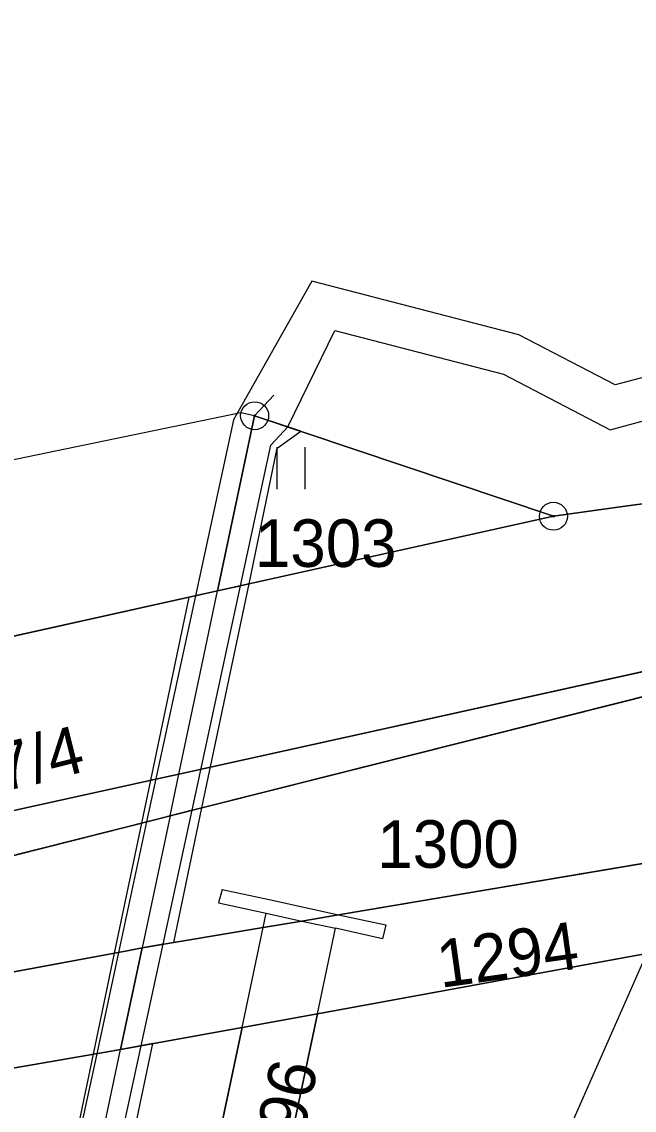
# Model space of a CAD drawing. Extents: x -689422 to -685210, y -987725 to -982160.
# Drawn here: x -686751.78 to -686729.92, y -985725.5 to -985686.62 of the extents above; entities that cross this region are included whole.
import ezdxf

# ---------------------------------------------------------------- set-up
doc = ezdxf.new("R2010")
doc.units = 0
for name, color, linetype in [('KN_Hranice_parcel', 7, 'Continuous'), ('KN_Hranice_parcel_vnitrni_kresba', 7, 'Continuous'), ('KN_Parcelni cisla', 7, 'Continuous'), ('KN_Polygon parcely', 7, 'Continuous'), ('KN_POZEMKY_OSTATNI PLOCHA', 7, 'Continuous'), ('KN_POZEMKY_TTP', 7, 'Continuous'), ('KN_POZEMKY_VODNI_PLOCHA', 7, 'Continuous'), ('KN_VYUZITI_07_vodni plocha_tok prirozeny', 7, 'Continuous'), ('KN_VYUZITI_16_ostatni plocha_silnice', 7, 'Continuous'), ('KN_VYUZITI_17_ostatni plocha_ostatni komunikace', 7, 'Continuous'), ('KN_VYUZITI_23_ostatni plocha_manipulacni plocha', 7, 'Continuous'), ('KN_Věcná břemena k části', 7, 'Continuous'), ('KN_Značky bodu BP', 7, 'Continuous'), ('KN_Značky kultur', 7, 'Continuous')]:
    doc.layers.add(name, color=color, linetype=linetype)

msp = doc.modelspace()

# ---------------------------------------------------------------- linework, layer by layer
at = {"layer": 'KN_Hranice_parcel'}
for p, q in [((-686732.8, -985704.28), (-686744.79, -985706.94)), ((-686746.18, -985713.49), (-686724.54, -985708.71)), ((-686724.91, -985709.54), (-686746.49, -985714.98)), ((-686748.26, -985723.33), (-686747.49, -985719.7)), ((-686747.49, -985719.7), (-686748.02, -985719.8)), ((-686748.02, -985719.8), (-686764.59, -985722.88)), ((-686743.92, -985722.54), (-686741.23, -985722.05)), ((-686742.97, -985730.31), (-686741.23, -985722.05)), ((-686748.26, -985723.33), (-686743.92, -985722.54)), ((-686743.92, -985722.54), (-686745.45, -985729.8)), ((-686763.7, -985726), (-686748.79, -985723.42)), ((-686748.79, -985723.42), (-686748.26, -985723.33))]:
    msp.add_line(p, q, dxfattribs=at)
for points in [[(-686744.79, -985706.94), (-686743.47, -985700.69), (-686732.8, -985704.28)], [(-686732.8, -985704.28), (-686730.16, -985703.91), (-686729.17, -985703.78)], [(-686758.1, -985709.9), (-686745.33, -985707.06), (-686744.79, -985706.94)], [(-686775.67, -985721.7), (-686774.57, -985721.44), (-686772.72, -985720.77), (-686766.28, -985717.99), (-686760.67, -985716.73), (-686759.5, -985716.46), (-686751.85, -985714.74), (-686746.72, -985713.61), (-686746.18, -985713.49)], [(-686746.49, -985714.98), (-686747.03, -985715.12), (-686759.89, -985718.37), (-686761.06, -985718.66), (-686764.24, -985719.46)], [(-686727.18, -985716.27), (-686727.93, -985716.4), (-686740.47, -985718.52), (-686741.79, -985718.74), (-686743.17, -985718.97), (-686747.49, -985719.7)], [(-686741.23, -985722.05), (-686729.47, -985719.9), (-686728.71, -985719.76)]]:
    msp.add_lwpolyline(points, dxfattribs=at)
at = {"layer": 'KN_Hranice_parcel_vnitrni_kresba'}
for p, q in [((-686742.787, -985699.959), (-686743.469, -985700.69)), ((-686743.96, -985700.58), (-686756.69, -985703.22)), ((-686743.47, -985700.69), (-686743.96, -985700.58)), ((-686745.27, -985709.22), (-686744.79, -985706.94)), ((-686746.18, -985713.49), (-686745.27, -985709.22)), ((-686746.49, -985714.98), (-686746.18, -985713.49)), ((-686746.49, -985714.98), (-686747.49, -985719.7)), ((-686744.63, -985717.61), (-686744.76, -985718.09)), ((-686744.63, -985717.61), (-686742.95, -985717.97)), ((-686744.76, -985718.09), (-686743.06, -985718.46)), ((-686742.95, -985717.97), (-686740.47, -985718.52)), ((-686743.17, -985718.97), (-686743.06, -985718.46)), ((-686743.06, -985718.46), (-686741.79, -985718.74)), ((-686740.47, -985718.52), (-686738.79, -985718.88)), ((-686741.79, -985718.74), (-686740.58, -985719)), ((-686738.79, -985718.88), (-686738.9, -985719.37)), ((-686743.92, -985722.54), (-686743.17, -985718.97)), ((-686741.23, -985722.05), (-686740.58, -985719)), ((-686738.9, -985719.37), (-686740.58, -985719)), ((-686734.24, -985730.72), (-686729.47, -985719.9)), ((-686751.07, -985736.64), (-686748.26, -985723.33))]:
    msp.add_line(p, q, dxfattribs=at)
at = {"layer": 'KN_Polygon parcely'}
for points in [[(-686756.89, -985649.58), (-686766.7, -985691.65), (-686765.59, -985704.53), (-686758.1, -985703.43), (-686756.69, -985703.22), (-686757.71, -985708.07), (-686758.1, -985709.9), (-686745.33, -985707.06), (-686744.79, -985706.94), (-686743.47, -985700.69), (-686732.8, -985704.28), (-686730.16, -985703.91), (-686729.17, -985703.78)], [(-686666.64, -985690.16), (-686696.37, -985695.11), (-686710.73, -985698.91), (-686711.49, -985699.11), (-686720.71, -985701.54), (-686721.47, -985701.74), (-686729.17, -985703.78), (-686730.16, -985703.91), (-686732.8, -985704.28), (-686744.79, -985706.94), (-686745.33, -985707.06), (-686758.1, -985709.9), (-686759.33, -985710.17), (-686772.86, -985713.17), (-686773.94, -985713.36), (-686786.4, -985715.57), (-686786.9, -985715.66), (-686792.37, -985716.63), (-686792.98, -985716.74), (-686802.78, -985718.53), (-686835, -985707.96)], [(-686772.72, -985720.77), (-686766.28, -985717.99), (-686760.67, -985716.73), (-686759.5, -985716.46), (-686751.85, -985714.74), (-686746.72, -985713.61), (-686746.18, -985713.49), (-686724.54, -985708.71), (-686723.78, -985708.54), (-686723.22, -985708.41), (-686714.96, -985707.03), (-686714.23, -985706.85), (-686712.73, -985706.47), (-686694.38, -985702.9), (-686679.72, -985699.33), (-686665.47, -985696)], [(-686774.71, -985722.1), (-686767.83, -985720.37), (-686765.95, -985719.58), (-686765.11, -985719.43), (-686764.24, -985719.46), (-686761.06, -985718.66), (-686759.89, -985718.37), (-686747.03, -985715.12), (-686746.49, -985714.98), (-686724.91, -985709.54), (-686724.14, -985709.35), (-686714.96, -985707.03), (-686723.22, -985708.41), (-686723.78, -985708.54), (-686724.54, -985708.71), (-686746.18, -985713.49), (-686746.72, -985713.61), (-686751.85, -985714.74), (-686759.5, -985716.46), (-686760.67, -985716.73), (-686766.28, -985717.99), (-686772.72, -985720.77)]]:
    msp.add_lwpolyline(points, dxfattribs=at)
for points in [[(-686732.8, -985704.28), (-686743.47, -985700.69), (-686744.79, -985706.94)], [(-686747.49, -985719.7), (-686743.17, -985718.97), (-686741.79, -985718.74), (-686740.47, -985718.52), (-686727.93, -985716.4), (-686727.18, -985716.27), (-686718.35, -985714.78), (-686717.67, -985714.67), (-686716.23, -985714.43), (-686712.73, -985706.47), (-686714.23, -985706.85), (-686714.96, -985707.03), (-686724.14, -985709.35), (-686724.91, -985709.54), (-686746.49, -985714.98), (-686747.03, -985715.12), (-686759.89, -985718.37), (-686761.06, -985718.66), (-686764.24, -985719.46), (-686765.46, -985719.77), (-686764.59, -985722.88), (-686748.02, -985719.8)], [(-686716.23, -985714.43), (-686717.67, -985714.67), (-686718.35, -985714.78), (-686727.18, -985716.27), (-686727.93, -985716.4), (-686740.47, -985718.52), (-686741.79, -985718.74), (-686743.17, -985718.97), (-686747.49, -985719.7), (-686748.26, -985723.33), (-686743.92, -985722.54), (-686741.23, -985722.05), (-686729.47, -985719.9), (-686728.71, -985719.76), (-686719.82, -985718.14), (-686719.15, -985718.02), (-686717.69, -985717.75)], [(-686743.49, -985754.31), (-686746.43, -985766.33), (-686736.42, -985764.7), (-686720.14, -985747.39), (-686717.47, -985746.38), (-686709.72, -985726.93), (-686721.59, -985726.62), (-686717.69, -985717.75), (-686719.15, -985718.02), (-686719.82, -985718.14), (-686728.71, -985719.76), (-686729.47, -985719.9), (-686741.23, -985722.05), (-686742.97, -985730.31), (-686743.58, -985733.07), (-686744.69, -985738.08), (-686740.19, -985739.1)], [(-686748.26, -985723.33), (-686747.49, -985719.7), (-686748.02, -985719.8), (-686764.59, -985722.88), (-686769.6, -985724.71), (-686774.1, -985726.02), (-686775.69, -985726.84), (-686776.87, -985727.45), (-686778.46, -985728.27), (-686795.29, -985737.63), (-686806.83, -985757.35), (-686812.62, -985781.77), (-686815.04, -985787.65), (-686813.26, -985792.43), (-686808.77, -985784.58), (-686802.91, -985759.69), (-686792.79, -985742.03), (-686779.32, -985732.42), (-686777.72, -985731.58), (-686776.54, -985730.96), (-686772.96, -985729.08), (-686769.02, -985727.96), (-686763.7, -985726), (-686748.79, -985723.42)], [(-686747.04, -985737.55), (-686744.69, -985738.08), (-686743.58, -985733.07), (-686742.97, -985730.31), (-686741.23, -985722.05), (-686743.92, -985722.54), (-686745.45, -985729.8), (-686746, -985732.57)], [(-686751.07, -985736.64), (-686747.04, -985737.55), (-686746, -985732.57), (-686745.45, -985729.8), (-686743.92, -985722.54), (-686748.26, -985723.33), (-686748.79, -985723.42), (-686763.7, -985726), (-686762.45, -985730.39), (-686763.14, -985733.67), (-686763.95, -985737.5), (-686764.37, -985739.48), (-686751.56, -985736.53)]]:
    msp.add_lwpolyline(points, close=True, dxfattribs=at)
at = {"layer": 'KN_POZEMKY_OSTATNI PLOCHA'}
for p, q in [((-686743.47, -985700.69), (-686744.79, -985706.94)), ((-686732.8, -985704.28), (-686743.47, -985700.69)), ((-686730.16, -985703.91), (-686732.8, -985704.28)), ((-686732.8, -985704.28), (-686730.16, -985703.91)), ((-686729.17, -985703.78), (-686730.16, -985703.91)), ((-686730.16, -985703.91), (-686729.17, -985703.78)), ((-686744.79, -985706.94), (-686732.8, -985704.28)), ((-686745.33, -985707.06), (-686758.1, -985709.9)), ((-686758.1, -985709.9), (-686745.33, -985707.06)), ((-686744.79, -985706.94), (-686745.33, -985707.06)), ((-686745.33, -985707.06), (-686744.79, -985706.94)), ((-686724.54, -985708.71), (-686746.18, -985713.49)), ((-686746.18, -985713.49), (-686724.54, -985708.71)), ((-686746.49, -985714.98), (-686724.91, -985709.54)), ((-686724.91, -985709.54), (-686746.49, -985714.98)), ((-686746.18, -985713.49), (-686746.72, -985713.61)), ((-686746.72, -985713.61), (-686746.18, -985713.49)), ((-686746.72, -985713.61), (-686751.85, -985714.74)), ((-686751.85, -985714.74), (-686746.72, -985713.61)), ((-686747.03, -985715.12), (-686746.49, -985714.98)), ((-686746.49, -985714.98), (-686747.03, -985715.12)), ((-686759.89, -985718.37), (-686747.03, -985715.12)), ((-686747.03, -985715.12), (-686759.89, -985718.37)), ((-686727.93, -985716.4), (-686740.47, -985718.52)), ((-686740.47, -985718.52), (-686741.79, -985718.74)), ((-686741.79, -985718.74), (-686743.17, -985718.97)), ((-686743.17, -985718.97), (-686747.49, -985719.7)), ((-686747.49, -985719.7), (-686748.02, -985719.8)), ((-686748.02, -985719.8), (-686764.59, -985722.88)), ((-686741.23, -985722.05), (-686729.47, -985719.9)), ((-686743.92, -985722.54), (-686741.23, -985722.05)), ((-686741.23, -985722.05), (-686742.97, -985730.31)), ((-686742.97, -985730.31), (-686741.23, -985722.05)), ((-686748.26, -985723.33), (-686743.92, -985722.54)), ((-686745.45, -985729.8), (-686743.92, -985722.54)), ((-686743.92, -985722.54), (-686745.45, -985729.8)), ((-686763.7, -985726), (-686748.79, -985723.42)), ((-686748.79, -985723.42), (-686748.26, -985723.33))]:
    msp.add_line(p, q, dxfattribs=at)
at = {"layer": 'KN_POZEMKY_TTP'}
for p, q in [((-686744.79, -985706.94), (-686743.47, -985700.69)), ((-686743.47, -985700.69), (-686732.8, -985704.28)), ((-686732.8, -985704.28), (-686744.79, -985706.94))]:
    msp.add_line(p, q, dxfattribs=at)
at = {"layer": 'KN_POZEMKY_VODNI_PLOCHA'}
for p, q in [((-686740.47, -985718.52), (-686727.93, -985716.4)), ((-686741.79, -985718.74), (-686740.47, -985718.52)), ((-686743.17, -985718.97), (-686741.79, -985718.74)), ((-686747.49, -985719.7), (-686743.17, -985718.97)), ((-686747.49, -985719.7), (-686748.26, -985723.33)), ((-686748.26, -985723.33), (-686747.49, -985719.7)), ((-686748.02, -985719.8), (-686747.49, -985719.7)), ((-686764.59, -985722.88), (-686748.02, -985719.8)), ((-686729.47, -985719.9), (-686741.23, -985722.05)), ((-686741.23, -985722.05), (-686743.92, -985722.54)), ((-686743.92, -985722.54), (-686748.26, -985723.33)), ((-686748.79, -985723.42), (-686763.7, -985726)), ((-686748.26, -985723.33), (-686748.79, -985723.42))]:
    msp.add_line(p, q, dxfattribs=at)
at = {"layer": 'KN_VYUZITI_07_vodni plocha_tok prirozeny'}
for p, q in [((-686740.47, -985718.52), (-686727.93, -985716.4)), ((-686741.79, -985718.74), (-686740.47, -985718.52)), ((-686743.17, -985718.97), (-686741.79, -985718.74)), ((-686747.49, -985719.7), (-686743.17, -985718.97)), ((-686747.49, -985719.7), (-686748.26, -985723.33)), ((-686748.26, -985723.33), (-686747.49, -985719.7)), ((-686748.02, -985719.8), (-686747.49, -985719.7)), ((-686764.59, -985722.88), (-686748.02, -985719.8)), ((-686729.47, -985719.9), (-686741.23, -985722.05)), ((-686741.23, -985722.05), (-686743.92, -985722.54)), ((-686743.92, -985722.54), (-686748.26, -985723.33)), ((-686748.79, -985723.42), (-686763.7, -985726)), ((-686748.26, -985723.33), (-686748.79, -985723.42))]:
    msp.add_line(p, q, dxfattribs=at)
at = {"layer": 'KN_VYUZITI_16_ostatni plocha_silnice'}
for p, q in [((-686743.47, -985700.69), (-686744.79, -985706.94)), ((-686732.8, -985704.28), (-686743.47, -985700.69)), ((-686730.16, -985703.91), (-686732.8, -985704.28)), ((-686732.8, -985704.28), (-686730.16, -985703.91)), ((-686729.17, -985703.78), (-686730.16, -985703.91)), ((-686730.16, -985703.91), (-686729.17, -985703.78)), ((-686744.79, -985706.94), (-686732.8, -985704.28)), ((-686745.33, -985707.06), (-686758.1, -985709.9)), ((-686758.1, -985709.9), (-686745.33, -985707.06)), ((-686744.79, -985706.94), (-686745.33, -985707.06)), ((-686745.33, -985707.06), (-686744.79, -985706.94)), ((-686724.54, -985708.71), (-686746.18, -985713.49)), ((-686746.18, -985713.49), (-686746.72, -985713.61)), ((-686746.72, -985713.61), (-686751.85, -985714.74)), ((-686741.23, -985722.05), (-686729.47, -985719.9)), ((-686742.97, -985730.31), (-686741.23, -985722.05))]:
    msp.add_line(p, q, dxfattribs=at)
at = {"layer": 'KN_VYUZITI_17_ostatni plocha_ostatni komunikace'}
for p, q in [((-686746.18, -985713.49), (-686724.54, -985708.71)), ((-686724.91, -985709.54), (-686746.49, -985714.98)), ((-686746.72, -985713.61), (-686746.18, -985713.49)), ((-686751.85, -985714.74), (-686746.72, -985713.61)), ((-686746.49, -985714.98), (-686747.03, -985715.12)), ((-686747.03, -985715.12), (-686759.89, -985718.37)), ((-686748.26, -985723.33), (-686743.92, -985722.54)), ((-686743.92, -985722.54), (-686745.45, -985729.8)), ((-686763.7, -985726), (-686748.79, -985723.42)), ((-686748.79, -985723.42), (-686748.26, -985723.33))]:
    msp.add_line(p, q, dxfattribs=at)
at = {"layer": 'KN_VYUZITI_23_ostatni plocha_manipulacni plocha'}
for p, q in [((-686746.49, -985714.98), (-686724.91, -985709.54)), ((-686747.03, -985715.12), (-686746.49, -985714.98)), ((-686759.89, -985718.37), (-686747.03, -985715.12)), ((-686727.93, -985716.4), (-686740.47, -985718.52)), ((-686740.47, -985718.52), (-686741.79, -985718.74)), ((-686741.79, -985718.74), (-686743.17, -985718.97)), ((-686743.17, -985718.97), (-686747.49, -985719.7)), ((-686747.49, -985719.7), (-686748.02, -985719.8)), ((-686748.02, -985719.8), (-686764.59, -985722.88)), ((-686743.92, -985722.54), (-686741.23, -985722.05)), ((-686741.23, -985722.05), (-686742.97, -985730.31)), ((-686745.45, -985729.8), (-686743.92, -985722.54))]:
    msp.add_line(p, q, dxfattribs=at)
at = {"layer": 'KN_Věcná břemena k části'}
for points in [[(-686730.59, -985699.59), (-686734.04, -985697.8), (-686741.43, -985695.88), (-686744.23, -985700.84), (-686745.58, -985707.12), (-686745.33, -985707.06), (-686744.79, -985706.94), (-686743.47, -985700.69), (-686742.29, -985701.09), (-686740.61, -985697.64), (-686734.58, -985699.2), (-686730.77, -985701.19), (-686728.06, -985700.46), (-686727.48, -985698.76)], [(-686743.47, -985700.69), (-686744.79, -985706.94), (-686743.67, -985706.69), (-686742.66, -985701.85), (-686741.82, -985701.24)], [(-686743.47, -985700.69), (-686744.79, -985706.94), (-686743.97, -985706.76), (-686742.89, -985701.74), (-686742.29, -985701.09)], [(-686747.51, -985715.24), (-686747.03, -985715.12), (-686746.49, -985714.98), (-686745.35, -985714.69), (-686743.67, -985706.69), (-686744.79, -985706.94), (-686745.33, -985707.06), (-686745.82, -985707.17)], [(-686745.58, -985707.12), (-686747.33, -985715.2), (-686745.7, -985714.78), (-686743.97, -985706.76)], [(-686749.24, -985723.5), (-686751.72, -985735.41), (-686751.56, -985736.53), (-686751.07, -985736.64), (-686749.4, -985737.02), (-686749.69, -985735.43), (-686747.11, -985723.12), (-686748.26, -985723.33), (-686747.49, -985719.7), (-686746.36, -985719.51), (-686745.35, -985714.69), (-686746.49, -985714.98), (-686747.03, -985715.12), (-686747.51, -985715.24), (-686748.48, -985719.89)], [(-686749.11, -985723.48), (-686751.67, -985735.32), (-686751.56, -985736.53), (-686751.07, -985736.64), (-686749.87, -985736.91), (-686750.15, -985735.36), (-686747.52, -985723.2), (-686748.26, -985723.33), (-686747.49, -985719.7), (-686746.74, -985719.57), (-686745.7, -985714.78), (-686746.49, -985714.98), (-686747.03, -985715.12), (-686747.33, -985715.2), (-686748.33, -985719.86)], [(-686747.49, -985719.7), (-686748.26, -985723.33), (-686747.52, -985723.2), (-686746.74, -985719.57)]]:
    msp.add_lwpolyline(points, close=True, dxfattribs=at)
at = {"layer": 'KN_Značky bodu BP'}
for centre, radius in [((-686743.47, -985700.69), 0.5), ((-686743.47, -985700.69), 0.0303), ((-686732.8, -985704.28), 0.5), ((-686732.8, -985704.28), 0.0303)]:
    msp.add_circle(centre, radius, dxfattribs=at)
at = {"layer": 'KN_Značky kultur'}
for p, q in [((-686742.671, -985703.31), (-686742.671, -985701.81)), ((-686741.67, -985703.31), (-686741.67, -985701.81))]:
    msp.add_line(p, q, dxfattribs=at)

# ---------------------------------------------------------------- texts
at = {"layer": 'KN_Parcelni cisla'}
for s, p in [('1303', (-686743.46, -985706.09)), ('1300', (-686739.09, -985716.84))]:
    msp.add_text(s, height=1.7, dxfattribs=at).set_placement(p)
for s, rotation, p in [('1057/4', 14, (-686756.194, -985715.059)), ('1294', 8, (-686736.831, -985721.131)), ('1296', 78, (-686742.248, -985728.876))]:
    msp.add_text(s, height=1.7, rotation=rotation, dxfattribs=at).set_placement(p)

doc.saveas('drawing.dxf')
